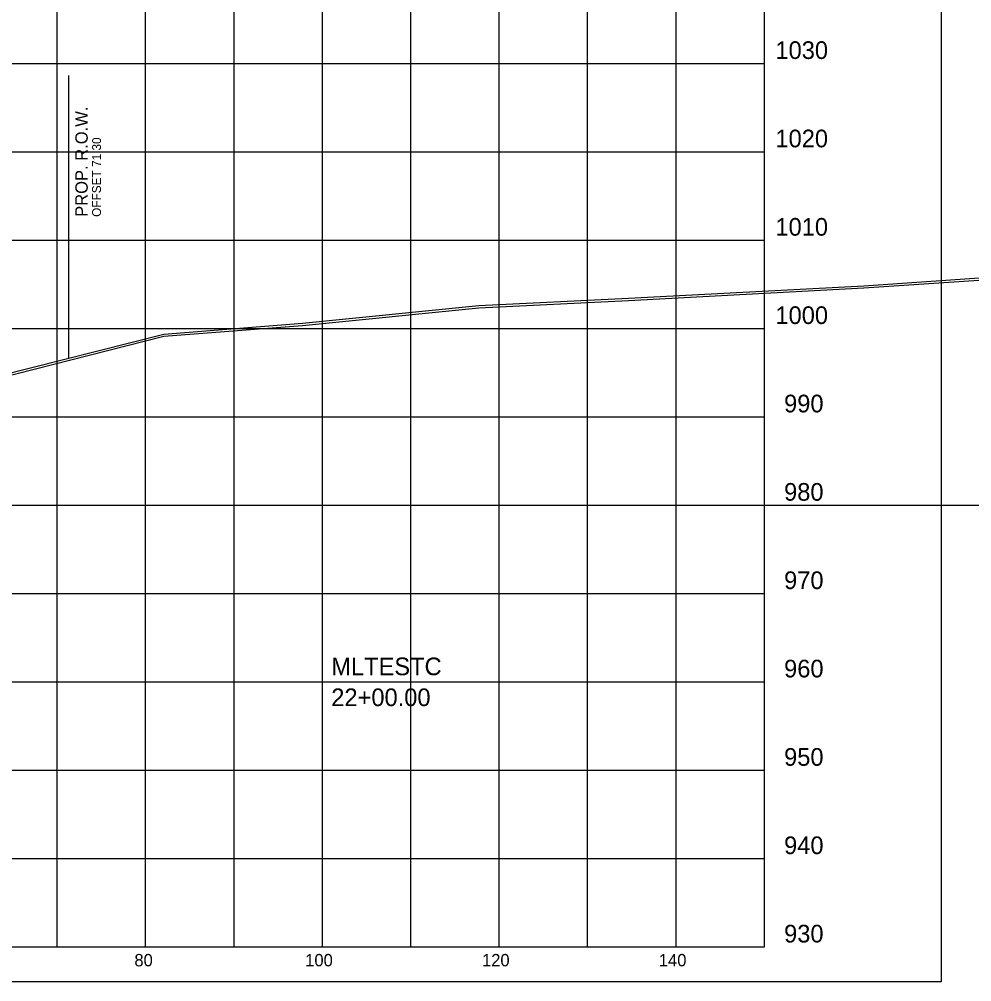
# Model space of a CAD drawing. Extents: x 1131015 to 1136271, y 133453 to 174329.
# Drawn here: x 1131406.2 to 1131513.9, y 173113.7 to 173222.7 of the extents above; entities that cross this region are included whole.
import ezdxf

# ---------------------------------------------------------------- set-up
doc = ezdxf.new("R2010")
doc.units = 0
for name, color, linetype in [('DESIGN - ROW - Right-of-Way and Easement Labels', 7, 'Continuous'), ('DESIGN - ROW - Right-of-Way Linework', 7, 'Continuous'), ('DESIGN - SHEET - Corner Text', 7, 'Continuous'), ('DESIGN - SHEET - Light Grid', 7, 'Continuous'), ('DESIGN - SHEET - Linework', 7, 'Continuous'), ('DESIGN - SHEET - Plot Shape', 7, 'Continuous'), ('DESIGN - TYPICAL - Warning Text', 7, 'Continuous'), ('SURVEY - GROUND - Bottom of Topsoil Layer', 7, 'Continuous'), ('SURVEY - GROUND - Top of Ground', 7, 'Continuous')]:
    doc.layers.add(name, color=color, linetype=linetype)

msp = doc.modelspace()

# ---------------------------------------------------------------- linework, layer by layer
at = {"layer": 'DESIGN - ROW - Right-of-Way Linework'}
msp.add_line((1131411.76, 173184.29), (1131411.76, 173216.29), dxfattribs=at)
at = {"layer": 'DESIGN - SHEET - Light Grid'}
msp.add_line((1131340.46, 173167.66), (1131640.46, 173167.66), dxfattribs=at)
at = {"layer": 'DESIGN - SHEET - Linework'}
for p, q in [((1131410.46, 173117.66), (1131410.46, 173327.66)), ((1131420.46, 173117.66), (1131420.46, 173327.66)), ((1131430.46, 173117.66), (1131430.46, 173327.66)), ((1131440.46, 173117.66), (1131440.46, 173327.66)), ((1131450.46, 173117.66), (1131450.46, 173327.66)), ((1131460.46, 173117.66), (1131460.46, 173327.66)), ((1131470.46, 173117.66), (1131470.46, 173327.66)), ((1131480.46, 173117.66), (1131480.46, 173327.66)), ((1131190.46, 173217.66), (1131490.46, 173217.66)), ((1131190.46, 173207.66), (1131490.46, 173207.66)), ((1131190.46, 173197.66), (1131490.46, 173197.66)), ((1131190.46, 173187.66), (1131490.46, 173187.66)), ((1131190.46, 173177.66), (1131490.46, 173177.66)), ((1131190.46, 173167.66), (1131490.46, 173167.66)), ((1131190.46, 173157.66), (1131490.46, 173157.66)), ((1131190.46, 173147.66), (1131490.46, 173147.66)), ((1131190.46, 173137.66), (1131490.46, 173137.66)), ((1131190.46, 173127.66), (1131490.46, 173127.66))]:
    msp.add_line(p, q, dxfattribs=at)
msp.add_lwpolyline([(1131190.46, 173327.66), (1131190.46, 173117.66), (1131490.46, 173117.66), (1131490.46, 173327.66)], dxfattribs=at)
at = {"layer": 'DESIGN - SHEET - Plot Shape'}
msp.add_lwpolyline([(1131170.46, 173331.6), (1131510.46, 173331.6), (1131510.46, 173113.72), (1131170.46, 173113.72)], close=True, dxfattribs=at)
at = {"layer": 'SURVEY - GROUND - Bottom of Topsoil Layer'}
for p, q in [((1131501.71, 173192.25), (1131518.7, 173193.4)), ((1131475.09, 173190.84), (1131501.71, 173192.25)), ((1131458.15, 173190.01), (1131475.09, 173190.84)), ((1131438.19, 173187.99), (1131458.15, 173190.01)), ((1131422.52, 173186.77), (1131438.19, 173187.99)), ((1131402.54, 173181.71), (1131422.52, 173186.77))]:
    msp.add_line(p, q, dxfattribs=at)
at = {"layer": 'SURVEY - GROUND - Top of Ground'}
for p, q in [((1131501.71, 173192.5), (1131518.7, 173193.65)), ((1131475.09, 173191.09), (1131501.71, 173192.5)), ((1131458.15, 173190.26), (1131475.09, 173191.09)), ((1131438.19, 173188.24), (1131458.15, 173190.26)), ((1131422.52, 173187.02), (1131438.19, 173188.24)), ((1131402.54, 173181.96), (1131422.52, 173187.02))]:
    msp.add_line(p, q, dxfattribs=at)

# ---------------------------------------------------------------- texts
at = {"layer": 'DESIGN - ROW - Right-of-Way and Easement Labels'}
for s, height, p in [('PROP. R.O.W.', 1.4, (1131413.91, 173200.29)), ('OFFSET 71.30', 1, (1131415.41, 173200.29))]:
    msp.add_text(s, height=height, rotation=90, dxfattribs=at).set_placement(p)
at = {"layer": 'DESIGN - SHEET - Corner Text'}
for s, height, p in [('1030', 2, (1131491.7, 173218.16)), ('1020', 2, (1131491.7, 173208.16)), ('1010', 2, (1131491.7, 173198.16)), ('1000', 2, (1131491.7, 173188.16)), ('990', 2, (1131492.68, 173178.16)), ('980', 2, (1131492.68, 173168.16)), ('970', 2, (1131492.68, 173158.16)), ('960', 2, (1131492.68, 173148.16)), ('950', 2, (1131492.68, 173138.16)), ('940', 2, (1131492.68, 173128.16)), ('930', 2, (1131492.68, 173118.16)), ('80', 1.4, (1131419.19, 173115.46)), ('100', 1.4, (1131438.51, 173115.46)), ('120', 1.4, (1131458.51, 173115.46)), ('140', 1.4, (1131478.51, 173115.46))]:
    msp.add_text(s, height=height, dxfattribs=at).set_placement(p)
at = {"layer": 'DESIGN - TYPICAL - Warning Text'}
for s, p in [('MLTESTC', (1131441.46, 173148.41)), ('22+00.00', (1131441.46, 173144.91))]:
    msp.add_text(s, height=2, dxfattribs=at).set_placement(p)

doc.saveas('drawing.dxf')
